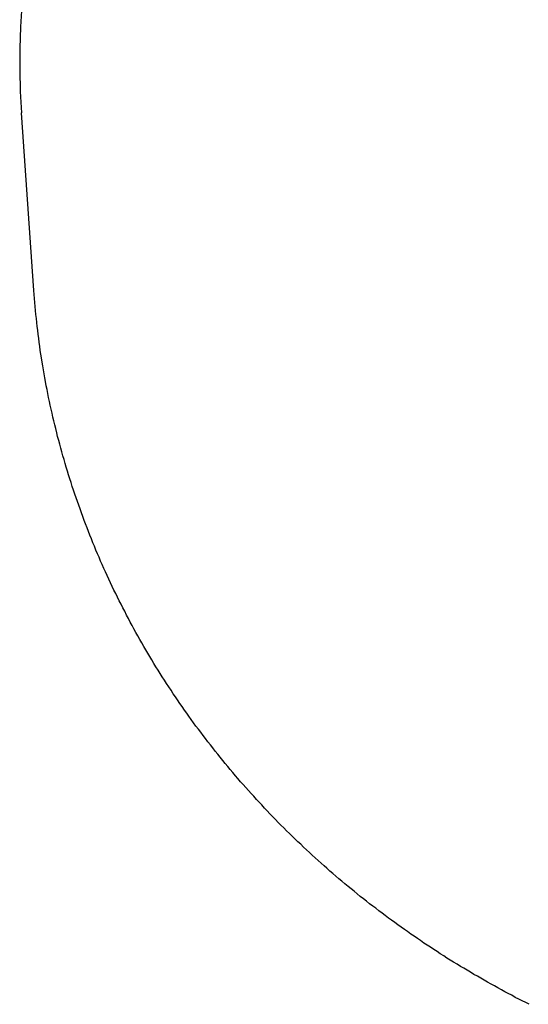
# Model space of a CAD drawing. Extents: x 1107 to 4046, y 937 to 3355.
# Tile 426 of 656: x 2160.78 to 2162.24, y 2667.38 to 2670.21. Entities that reach past the tile are written whole.
import ezdxf

# ---------------------------------------------------------------- set-up
doc = ezdxf.new("R2010")
doc.units = 0
doc.layers.add('KF_VIDA_L___C_REAR', color=7, linetype='CONTINUOUS')

# ---------------------------------------------------------------- blocks, each defined once
blk = doc.blocks.new('KF_VIDA_L___C_REAR')
at = {"layer": 'KF_VIDA_L___C_REAR'}
blk.add_line((-26.159162, 980.222257), (-26.194874, 980.732642), dxfattribs=at)
for points in [[(-26.1937, 981.041, 0), (-26.1976, 980.98, 0), (-26.1996, 980.918, 0), (-26.1999, 980.856, 0), (-26.1983, 980.794, 0), (-26.1949, 980.733, 0)], [(-24.7361, 978.17, 0), (-24.7462, 978.175, 0), (-24.7563, 978.18, 0), (-24.7663, 978.185, 0), (-24.7764, 978.19, 0), (-24.7864, 978.196, 0), (-24.7964, 978.201, 0), (-24.8063, 978.206, 0), (-24.8163, 978.212, 0), (-24.8262, 978.217, 0), (-24.8361, 978.223, 0), (-24.846, 978.228, 0), (-24.8559, 978.234, 0), (-24.8657, 978.239, 0), (-24.8755, 978.245, 0), (-24.8853, 978.251, 0), (-24.8951, 978.256, 0), (-24.9049, 978.262, 0), (-24.9146, 978.268, 0), (-24.9243, 978.274, 0), (-24.934, 978.279, 0), (-24.9436, 978.285, 0), (-24.9533, 978.291, 0), (-24.9629, 978.297, 0), (-24.9725, 978.303, 0), (-24.982, 978.309, 0), (-24.9916, 978.315, 0), (-25.0011, 978.322, 0), (-25.0106, 978.328, 0), (-25.02, 978.334, 0), (-25.0295, 978.34, 0), (-25.0389, 978.346, 0), (-25.0483, 978.353, 0), (-25.0576, 978.359, 0), (-25.067, 978.366, 0), (-25.0763, 978.372, 0), (-25.0856, 978.379, 0), (-25.0948, 978.385, 0), (-25.1041, 978.392, 0), (-25.1133, 978.398, 0), (-25.1224, 978.405, 0), (-25.1316, 978.412, 0), (-25.1407, 978.418, 0), (-25.1498, 978.425, 0), (-25.1589, 978.432, 0), (-25.1679, 978.439, 0), (-25.1769, 978.446, 0), (-25.1859, 978.452, 0), (-25.1949, 978.459, 0), (-25.2038, 978.466, 0), (-25.2127, 978.473, 0), (-25.2216, 978.48, 0), (-25.2304, 978.488, 0), (-25.2392, 978.495, 0), (-25.248, 978.502, 0), (-25.2568, 978.509, 0), (-25.2655, 978.516, 0), (-25.2742, 978.524, 0), (-25.2828, 978.531, 0), (-25.2915, 978.538, 0), (-25.3001, 978.546, 0), (-25.3086, 978.553, 0), (-25.3172, 978.561, 0), (-25.3257, 978.568, 0), (-25.3342, 978.576, 0), (-25.3426, 978.583, 0), (-25.351, 978.591, 0), (-25.3594, 978.599, 0), (-25.3677, 978.606, 0), (-25.3761, 978.614, 0), (-25.3843, 978.622, 0), (-25.3926, 978.63, 0), (-25.4008, 978.637, 0), (-25.409, 978.645, 0), (-25.4172, 978.653, 0), (-25.4253, 978.661, 0), (-25.4334, 978.669, 0), (-25.4414, 978.677, 0), (-25.4494, 978.685, 0), (-25.4574, 978.693, 0), (-25.4653, 978.701, 0), (-25.4733, 978.71, 0), (-25.4811, 978.718, 0), (-25.489, 978.726, 0), (-25.4968, 978.734, 0), (-25.5046, 978.743, 0), (-25.5123, 978.751, 0), (-25.52, 978.759, 0), (-25.5277, 978.768, 0), (-25.5353, 978.776, 0), (-25.5429, 978.785, 0), (-25.5504, 978.793, 0), (-25.5579, 978.802, 0), (-25.5654, 978.81, 0), (-25.5729, 978.819, 0), (-25.5803, 978.827, 0), (-25.5876, 978.836, 0), (-25.595, 978.845, 0), (-25.6023, 978.854, 0), (-25.6095, 978.862, 0), (-25.6167, 978.871, 0), (-25.6239, 978.88, 0), (-25.631, 978.889, 0), (-25.6381, 978.898, 0), (-25.6452, 978.907, 0), (-25.6522, 978.916, 0), (-25.6592, 978.925, 0), (-25.6661, 978.934, 0), (-25.673, 978.943, 0), (-25.6799, 978.952, 0), (-25.6867, 978.961, 0), (-25.6935, 978.97, 0), (-25.7002, 978.979, 0), (-25.7069, 978.989, 0), (-25.7136, 978.998, 0), (-25.7202, 979.007, 0), (-25.7268, 979.016, 0), (-25.7333, 979.026, 0), (-25.7398, 979.035, 0), (-25.7463, 979.045, 0), (-25.7527, 979.054, 0), (-25.759, 979.063, 0), (-25.7653, 979.073, 0), (-25.7716, 979.083, 0), (-25.7779, 979.092, 0), (-25.784, 979.102, 0), (-25.7902, 979.111, 0), (-25.7963, 979.121, 0), (-25.8024, 979.131, 0), (-25.8084, 979.14, 0), (-25.8143, 979.15, 0), (-25.8203, 979.16, 0), (-25.8261, 979.17, 0), (-25.832, 979.179, 0), (-25.8378, 979.189, 0), (-25.8435, 979.199, 0), (-25.8492, 979.209, 0), (-25.8549, 979.219, 0), (-25.8605, 979.229, 0), (-25.866, 979.239, 0), (-25.8716, 979.249, 0), (-25.877, 979.259, 0), (-25.8825, 979.269, 0), (-25.8878, 979.279, 0), (-25.8932, 979.289, 0), (-25.8984, 979.3, 0), (-25.9037, 979.31, 0), (-25.9089, 979.32, 0), (-25.914, 979.33, 0), (-25.9191, 979.34, 0), (-25.9241, 979.351, 0), (-25.9291, 979.361, 0), (-25.9341, 979.371, 0), (-25.939, 979.382, 0), (-25.9438, 979.392, 0), (-25.9486, 979.403, 0), (-25.9534, 979.413, 0), (-25.9581, 979.423, 0), (-25.9628, 979.434, 0), (-25.9674, 979.444, 0), (-25.9719, 979.455, 0), (-25.9764, 979.465, 0), (-25.9809, 979.476, 0), (-25.9853, 979.487, 0), (-25.9897, 979.497, 0), (-25.994, 979.508, 0), (-25.9982, 979.519, 0), (-26.0024, 979.529, 0), (-26.0066, 979.54, 0), (-26.0107, 979.551, 0), (-26.0148, 979.561, 0), (-26.0188, 979.572, 0), (-26.0227, 979.583, 0), (-26.0266, 979.594, 0), (-26.0305, 979.605, 0), (-26.0343, 979.615, 0), (-26.038, 979.626, 0), (-26.0417, 979.637, 0), (-26.0454, 979.648, 0), (-26.049, 979.659, 0), (-26.0525, 979.67, 0), (-26.056, 979.681, 0), (-26.0594, 979.692, 0), (-26.0628, 979.703, 0), (-26.0661, 979.714, 0), (-26.0694, 979.725, 0), (-26.0726, 979.736, 0), (-26.0758, 979.747, 0), (-26.0789, 979.758, 0), (-26.082, 979.769, 0), (-26.085, 979.78, 0), (-26.088, 979.791, 0), (-26.0909, 979.802, 0), (-26.0937, 979.813, 0), (-26.0965, 979.825, 0), (-26.0992, 979.836, 0), (-26.1019, 979.847, 0), (-26.1045, 979.858, 0), (-26.1071, 979.869, 0), (-26.1096, 979.881, 0), (-26.1121, 979.892, 0), (-26.1145, 979.903, 0), (-26.1168, 979.914, 0), (-26.1191, 979.926, 0), (-26.1214, 979.937, 0), (-26.1236, 979.948, 0), (-26.1257, 979.96, 0), (-26.1278, 979.971, 0), (-26.1298, 979.982, 0), (-26.1317, 979.994, 0), (-26.1336, 980.005, 0), (-26.1355, 980.016, 0), (-26.1373, 980.028, 0), (-26.139, 980.039, 0), (-26.1407, 980.05, 0), (-26.1423, 980.062, 0), (-26.1439, 980.073, 0), (-26.1454, 980.085, 0), (-26.1469, 980.096, 0), (-26.1483, 980.108, 0), (-26.1496, 980.119, 0), (-26.1509, 980.13, 0), (-26.1521, 980.142, 0), (-26.1533, 980.153, 0), (-26.1544, 980.165, 0), (-26.1555, 980.176, 0), (-26.1565, 980.188, 0), (-26.1574, 980.199, 0), (-26.1583, 980.211, 0), (-26.1592, 980.222, 0)]]:
    blk.add_polyline3d(points, dxfattribs=at)

msp = doc.modelspace()

# ---------------------------------------------------------------- block references
at = {"layer": 'KF_VIDA_L___C_REAR'}
msp.add_blockref('KF_VIDA_L___C_REAR', (2186.9791, 1689.2132), dxfattribs=at)

doc.saveas('drawing.dxf')
